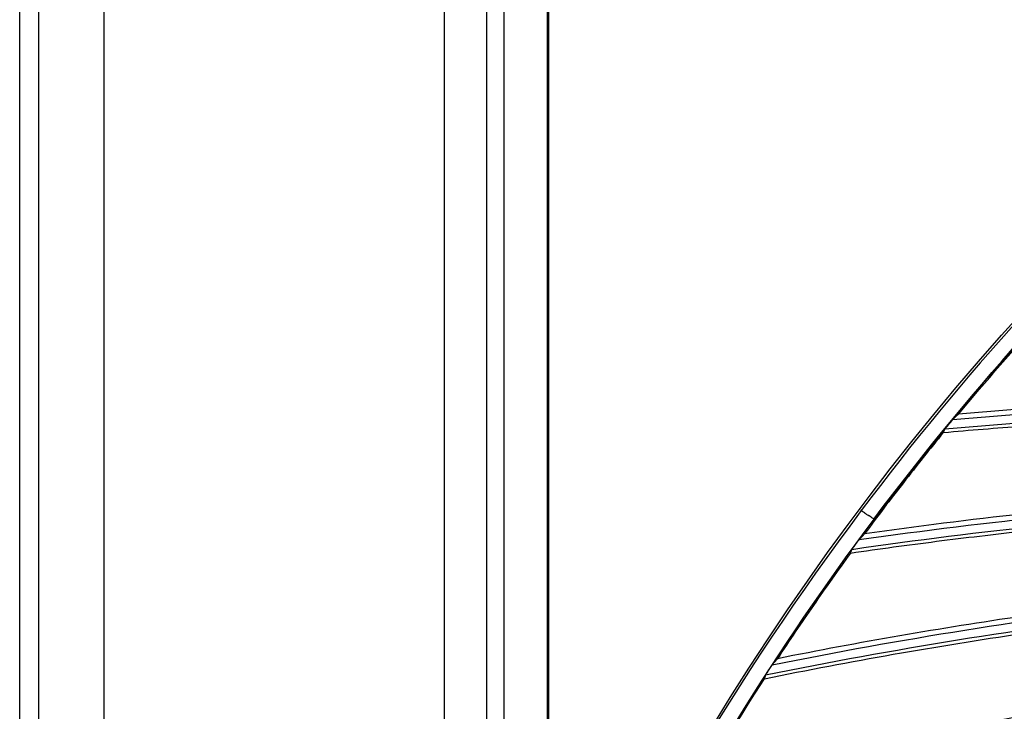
# Model space of a CAD drawing. Header units: centimetres. Extents: x 8435 to 34224, y 15581 to 23928.
# Tile 800 of 1056: x 14675.52 to 14687.27, y 23905.49 to 23913.74. Entities that reach past the tile are written whole.
import ezdxf

# ---------------------------------------------------------------- set-up
doc = ezdxf.new("R2010")
doc.units = ezdxf.units.CM
doc.header["$LTSCALE"] = 0.2
doc.layers.add('1', color=7, linetype='Continuous', true_color=0xffffff)

# ---------------------------------------------------------------- blocks, each defined once
blk = doc.blocks.new('A$C992146fe')
at = {"linetype": 'Continuous'}
for p, q in [((494.898, 249.703), (494.898, 398.881)), ((494.443, 249.761), (494.443, 398.814)), ((504.568, 398.391), (504.568, 255.874)), ((496.457, 255.902), (496.457, 398.377))]:
    blk.add_line(p, q, dxfattribs=at)
at = {"layer": '1', "color": 0, "linetype": 'Continuous'}
for p, q in [((505.579, 379.301), (505.579, 273.301)), ((506.002, 273.301), (506.002, 379.301)), ((507.026, 379.301), (507.026, 352.616)), ((507.042, 379.301), (507.042, 352.708)), ((507.055, 379.301), (507.055, 352.773)), ((514.638, 365.299), (514.694, 365.275))]:
    blk.add_line(p, q, dxfattribs=at)
at = {"layer": '1', "color": 0, "linetype": 'Continuous', "extrusion": (0, 0, -1)}
for radius in [59.146, 58.16, 57.606, 57.6]:
    blk.add_circle((-566.677, 326.301), radius, dxfattribs=at)
for centre, radius, start, end in [((-566.657, 326.301), 65.216, 23.94849, 70.83515), ((-566.657, 326.301), 64.8, 36.87256, 58.03345), ((-526.701, 252.031), 115.962, 85.0541, 89.66957), ((-530.928, 249.907), 115.962, 81.83982, 86.45528), ((-535.268, 248.024), 115.962, 78.62553, 83.24102)]:
    blk.add_arc(centre, radius, start, end, dxfattribs=at)
at = {"layer": '1', "color": 0, "linetype": 'Continuous'}
for centre, radius, start, end in [((566.657, 326.301), 65.162, 121.95392, 143.14006), ((566.657, 326.301), 64.796, 121.96686, 143.12713), ((526.701, 252.031), 115.75, 90.43922, 95.0477), ((530.928, 249.907), 115.75, 93.65352, 98.26198), ((535.268, 248.024), 115.75, 96.86777, 101.47627)]:
    blk.add_arc(centre, radius, start, end, dxfattribs=at)
for centre, major_axis, ratio, start_param, end_param in [((566.607, 326.186), (26.015, 59.775), 0.999998, 1.336093, 1.563166), ((566.672, 326.335), (25.856, 59.409), 1, 1.338312, 1.515992)]:
    blk.add_ellipse(centre, major_axis=major_axis, ratio=ratio, start_param=start_param, end_param=end_param, dxfattribs=at)
for points, knots in [([(624.857, 326.301), (624.857, 328.223), (624.762, 330.138), (624.383, 333.958), (624.098, 335.86), (622.977, 341.462), (621.873, 345.087), (619.685, 350.361), (618.862, 352.1), (617.053, 355.475), (616.072, 357.106), (612.907, 361.834), (610.5, 364.768), (606.433, 368.83), (605.008, 370.119), (602.065, 372.53), (600.541, 373.658), (597.389, 375.762), (595.761, 376.737), (592.4, 378.533), (590.656, 379.357), (585.357, 381.547), (581.728, 382.644), (574.279, 384.124), (570.423, 384.503), (562.822, 384.498), (559.05, 384.127), (553.436, 383.011), (551.564, 382.542), (547.912, 381.432), (546.124, 380.791), (540.872, 378.614), (537.512, 376.823), (531.127, 372.556), (528.194, 370.144), (524.172, 366.123), (522.894, 364.715), (520.468, 361.762), (519.32, 360.213), (516.144, 355.459), (514.358, 352.117), (512.171, 346.846), (511.523, 345.038), (510.409, 341.37), (509.947, 339.523), (508.836, 333.94), (508.46, 330.166), (508.456, 324.423), (508.55, 322.501), (508.923, 318.712), (509.201, 316.836), (509.938, 313.119), (510.397, 311.278), (511.5, 307.633), (512.147, 305.818), (514.341, 300.515), (516.129, 297.171), (519.287, 292.434), (520.42, 290.902), (522.851, 287.935), (524.139, 286.513), (528.17, 282.478), (531.097, 280.071), (535.849, 276.887), (537.503, 275.893), (540.87, 274.09), (542.588, 273.277), (547.839, 271.097), (551.472, 269.985), (559.009, 268.478), (562.79, 268.106), (568.476, 268.098), (570.374, 268.188), (574.175, 268.557), (576.084, 268.838), (581.697, 269.948), (585.325, 271.045), (590.597, 273.218), (592.332, 274.034), (595.718, 275.839), (597.353, 276.817), (602.091, 279.975), (605.028, 282.374), (609.092, 286.424), (610.388, 287.85), (612.809, 290.791), (613.941, 292.314), (616.051, 295.461), (617.029, 297.086), (618.83, 300.439), (619.656, 302.175), (621.864, 307.483), (622.973, 311.125), (624.099, 316.741), (624.384, 318.646), (624.762, 322.463), (624.857, 324.379), (624.857, 326.301)], [0, 0, 0, 0, 0.015625, 0.015625, 0.03125, 0.03125, 0.0625, 0.0625, 0.078125, 0.078125, 0.09375, 0.09375, 0.125, 0.125, 0.140625, 0.140625, 0.15625, 0.15625, 0.171875, 0.171875, 0.1875, 0.1875, 0.21875, 0.21875, 0.25, 0.25, 0.28125, 0.28125, 0.296875, 0.296875, 0.3125, 0.3125, 0.34375, 0.34375, 0.375, 0.375, 0.390625, 0.390625, 0.40625, 0.40625, 0.4375, 0.4375, 0.453125, 0.453125, 0.46875, 0.46875, 0.5, 0.5, 0.515625, 0.515625, 0.53125, 0.53125, 0.546875, 0.546875, 0.5625, 0.5625, 0.59375, 0.59375, 0.609375, 0.609375, 0.625, 0.625, 0.65625, 0.65625, 0.671875, 0.671875, 0.6875, 0.6875, 0.71875, 0.71875, 0.75, 0.75, 0.765625, 0.765625, 0.78125, 0.78125, 0.8125, 0.8125, 0.828125, 0.828125, 0.84375, 0.84375, 0.875, 0.875, 0.890625, 0.890625, 0.90625, 0.90625, 0.921875, 0.921875, 0.9375, 0.9375, 0.96875, 0.96875, 0.984375, 0.984375, 1, 1, 1, 1]), ([(624.457, 326.301), (624.457, 324.392), (624.363, 322.49), (623.987, 318.698), (623.704, 316.807), (622.586, 311.229), (621.485, 307.612), (619.292, 302.341), (618.472, 300.616), (616.683, 297.287), (615.712, 295.673), (613.616, 292.547), (612.491, 291.035), (610.088, 288.114), (608.801, 286.698), (604.764, 282.676), (601.848, 280.293), (597.142, 277.157), (595.518, 276.185), (592.155, 274.394), (590.433, 273.583), (585.196, 271.424), (581.593, 270.335), (576.02, 269.233), (574.124, 268.954), (570.349, 268.587), (568.464, 268.498), (562.817, 268.506), (559.061, 268.875), (551.576, 270.373), (547.969, 271.476), (542.753, 273.642), (541.048, 274.449), (537.703, 276.24), (536.061, 277.227), (531.341, 280.388), (528.434, 282.779), (524.431, 286.787), (523.152, 288.199), (520.738, 291.145), (519.613, 292.667), (516.476, 297.371), (514.701, 300.693), (512.522, 305.959), (511.879, 307.761), (510.784, 311.382), (510.328, 313.21), (509.596, 316.901), (509.32, 318.764), (508.95, 322.527), (508.856, 324.436), (508.86, 330.139), (509.234, 333.888), (510.337, 339.432), (510.796, 341.267), (511.902, 344.909), (512.546, 346.705), (514.717, 351.939), (516.491, 355.258), (519.645, 359.98), (520.786, 361.518), (523.195, 364.451), (524.464, 365.849), (528.459, 369.842), (531.371, 372.238), (537.713, 376.476), (541.049, 378.255), (546.265, 380.417), (548.041, 381.053), (551.667, 382.155), (553.527, 382.621), (559.102, 383.73), (562.848, 384.098), (570.397, 384.103), (574.227, 383.727), (581.624, 382.256), (585.229, 381.167), (590.491, 378.992), (592.223, 378.174), (595.561, 376.39), (597.178, 375.422), (600.308, 373.333), (601.822, 372.212), (604.745, 369.818), (606.16, 368.538), (610.199, 364.503), (612.589, 361.59), (615.733, 356.894), (616.707, 355.275), (618.503, 351.923), (619.321, 350.195), (621.494, 344.958), (622.59, 341.358), (623.704, 335.794), (623.987, 333.905), (624.363, 330.112), (624.457, 328.209), (624.457, 326.301)], [0, 0, 0, 0, 0.015625, 0.015625, 0.03125, 0.03125, 0.0625, 0.0625, 0.078125, 0.078125, 0.09375, 0.09375, 0.109375, 0.109375, 0.125, 0.125, 0.15625, 0.15625, 0.171875, 0.171875, 0.1875, 0.1875, 0.21875, 0.21875, 0.234375, 0.234375, 0.25, 0.25, 0.28125, 0.28125, 0.3125, 0.3125, 0.328125, 0.328125, 0.34375, 0.34375, 0.375, 0.375, 0.390625, 0.390625, 0.40625, 0.40625, 0.4375, 0.4375, 0.453125, 0.453125, 0.46875, 0.46875, 0.484375, 0.484375, 0.5, 0.5, 0.53125, 0.53125, 0.546875, 0.546875, 0.5625, 0.5625, 0.59375, 0.59375, 0.609375, 0.609375, 0.625, 0.625, 0.65625, 0.65625, 0.6875, 0.6875, 0.703125, 0.703125, 0.71875, 0.71875, 0.75, 0.75, 0.78125, 0.78125, 0.8125, 0.8125, 0.828125, 0.828125, 0.84375, 0.84375, 0.859375, 0.859375, 0.875, 0.875, 0.90625, 0.90625, 0.921875, 0.921875, 0.9375, 0.9375, 0.96875, 0.96875, 0.984375, 0.984375, 1, 1, 1, 1]), ([(617.857, 326.301), (617.857, 329.683), (617.525, 333.009), (616.55, 337.917), (616.145, 339.539), (615.17, 342.756), (614.598, 344.354), (612.671, 349.005), (611.098, 351.945), (608.311, 356.12), (607.307, 357.476), (605.166, 360.085), (604.039, 361.327), (600.496, 364.869), (597.918, 366.989), (593.721, 369.796), (592.266, 370.668), (589.31, 372.247), (587.801, 372.961), (584.721, 374.237), (583.15, 374.801), (579.945, 375.775), (578.302, 376.187), (573.346, 377.174), (570.023, 377.499), (565.015, 377.502), (563.341, 377.421), (559.985, 377.092), (558.312, 376.844), (553.387, 375.864), (550.196, 374.898), (545.547, 372.976), (544.012, 372.251), (541.046, 370.666), (539.611, 369.806), (535.449, 367.027), (532.863, 364.911), (528.081, 360.135), (525.958, 357.543), (523.176, 353.385), (522.315, 351.953), (520.729, 348.992), (520.003, 347.457), (518.074, 342.804), (517.105, 339.612), (515.794, 333.053), (515.458, 329.66), (515.456, 322.977), (515.779, 319.657), (516.759, 314.707), (517.17, 313.061), (518.143, 309.851), (518.705, 308.279), (519.979, 305.197), (520.691, 303.688), (522.266, 300.734), (523.134, 299.283), (525.942, 295.075), (528.06, 292.495), (531.597, 288.951), (532.837, 287.824), (535.439, 285.684), (536.799, 284.675), (540.975, 281.881), (543.914, 280.307), (548.557, 278.378), (550.153, 277.804), (553.374, 276.825), (554.997, 276.418), (559.906, 275.438), (563.229, 275.104), (569.981, 275.097), (573.323, 275.427), (578.23, 276.398), (579.851, 276.801), (583.064, 277.772), (584.663, 278.342), (589.322, 280.268), (592.265, 281.838), (597.829, 285.546), (600.467, 287.706), (605.198, 292.43), (607.318, 295.005), (610.125, 299.193), (610.999, 300.648), (612.584, 303.607), (613.299, 305.116), (615.218, 309.736), (616.2, 312.946), (617.525, 319.571), (617.857, 322.918), (617.857, 326.301)], [0, 0, 0, 0, 0.03125, 0.03125, 0.046875, 0.046875, 0.0625, 0.0625, 0.09375, 0.09375, 0.109375, 0.109375, 0.125, 0.125, 0.15625, 0.15625, 0.171875, 0.171875, 0.1875, 0.1875, 0.203125, 0.203125, 0.21875, 0.21875, 0.25, 0.25, 0.265625, 0.265625, 0.28125, 0.28125, 0.3125, 0.3125, 0.328125, 0.328125, 0.34375, 0.34375, 0.375, 0.375, 0.40625, 0.40625, 0.421875, 0.421875, 0.4375, 0.4375, 0.46875, 0.46875, 0.5, 0.5, 0.53125, 0.53125, 0.546875, 0.546875, 0.5625, 0.5625, 0.578125, 0.578125, 0.59375, 0.59375, 0.625, 0.625, 0.640625, 0.640625, 0.65625, 0.65625, 0.6875, 0.6875, 0.703125, 0.703125, 0.71875, 0.71875, 0.75, 0.75, 0.78125, 0.78125, 0.796875, 0.796875, 0.8125, 0.8125, 0.84375, 0.84375, 0.875, 0.875, 0.90625, 0.90625, 0.921875, 0.921875, 0.9375, 0.9375, 0.96875, 0.96875, 1, 1, 1, 1]), ([(617.457, 326.301), (617.457, 322.944), (617.128, 319.623), (615.813, 313.05), (614.839, 309.865), (612.935, 305.282), (612.225, 303.784), (610.653, 300.849), (609.785, 299.405), (607, 295.249), (604.897, 292.694), (600.203, 288.008), (597.585, 285.864), (592.065, 282.186), (589.145, 280.627), (584.523, 278.717), (582.936, 278.151), (579.748, 277.188), (578.139, 276.788), (573.27, 275.824), (569.955, 275.497), (563.256, 275.504), (559.959, 275.836), (555.088, 276.808), (553.477, 277.212), (550.282, 278.183), (548.698, 278.752), (544.092, 280.666), (541.176, 282.228), (537.032, 285), (535.683, 286.001), (533.101, 288.125), (531.871, 289.242), (528.362, 292.759), (526.26, 295.319), (523.474, 299.494), (522.613, 300.934), (521.05, 303.865), (520.344, 305.362), (519.08, 308.42), (518.522, 309.98), (517.557, 313.164), (517.149, 314.798), (516.176, 319.709), (515.856, 323.004), (515.858, 329.634), (516.192, 333.001), (517.492, 339.508), (518.453, 342.675), (520.367, 347.292), (521.088, 348.815), (522.661, 351.752), (523.515, 353.174), (526.276, 357.299), (528.383, 359.87), (533.127, 364.61), (535.693, 366.709), (539.822, 369.466), (541.246, 370.32), (544.189, 371.892), (545.712, 372.611), (550.324, 374.518), (553.491, 375.477), (558.378, 376.449), (560.037, 376.695), (563.367, 377.022), (565.028, 377.102), (569.997, 377.099), (573.293, 376.776), (578.211, 375.798), (579.841, 375.388), (583.021, 374.422), (584.58, 373.863), (587.636, 372.596), (589.134, 371.888), (592.066, 370.321), (593.509, 369.456), (597.674, 366.671), (600.231, 364.568), (603.747, 361.053), (604.865, 359.821), (606.989, 357.232), (607.986, 355.887), (610.751, 351.745), (612.311, 348.827), (614.224, 344.213), (614.791, 342.627), (615.758, 339.436), (616.16, 337.826), (617.128, 332.957), (617.457, 329.657), (617.457, 326.301)], [0, 0, 0, 0, 0.03125, 0.03125, 0.0625, 0.0625, 0.078125, 0.078125, 0.09375, 0.09375, 0.125, 0.125, 0.15625, 0.15625, 0.1875, 0.1875, 0.203125, 0.203125, 0.21875, 0.21875, 0.25, 0.25, 0.28125, 0.28125, 0.296875, 0.296875, 0.3125, 0.3125, 0.34375, 0.34375, 0.359375, 0.359375, 0.375, 0.375, 0.40625, 0.40625, 0.421875, 0.421875, 0.4375, 0.4375, 0.453125, 0.453125, 0.46875, 0.46875, 0.5, 0.5, 0.53125, 0.53125, 0.5625, 0.5625, 0.578125, 0.578125, 0.59375, 0.59375, 0.625, 0.625, 0.65625, 0.65625, 0.671875, 0.671875, 0.6875, 0.6875, 0.71875, 0.71875, 0.734375, 0.734375, 0.75, 0.75, 0.78125, 0.78125, 0.796875, 0.796875, 0.8125, 0.8125, 0.828125, 0.828125, 0.84375, 0.84375, 0.875, 0.875, 0.890625, 0.890625, 0.90625, 0.90625, 0.9375, 0.9375, 0.953125, 0.953125, 0.96875, 0.96875, 1, 1, 1, 1]), ([(516.714, 367.572), (516.719, 367.577), (516.725, 367.582), (516.735, 367.592), (516.741, 367.597), (516.751, 367.607), (516.757, 367.612), (516.768, 367.622), (516.773, 367.627), (516.784, 367.637), (516.789, 367.642), (516.8, 367.652), (516.805, 367.657), (516.821, 367.672), (516.832, 367.682), (516.843, 367.692)], [0, 0, 0, 0, 0.125, 0.125, 0.25, 0.25, 0.375, 0.375, 0.5, 0.5, 0.625, 0.625, 0.75, 0.75, 1, 1, 1, 1]), ([(516.517, 367.332), (516.517, 367.333), (516.518, 367.334), (516.522, 367.339), (516.524, 367.343), (516.533, 367.354), (516.539, 367.361), (516.554, 367.381), (516.564, 367.393), (516.586, 367.42), (516.597, 367.434), (516.609, 367.448)], [0, 0, 0, 0, 0.110639, 0.110639, 0.250305, 0.250305, 0.445396, 0.445396, 0.714361, 0.714361, 1, 1, 1, 1]), ([(516.609, 367.448), (516.609, 367.449), (516.61, 367.45), (516.612, 367.452), (516.613, 367.453), (516.615, 367.455), (516.615, 367.456), (516.617, 367.458), (516.618, 367.459), (516.62, 367.461), (516.62, 367.462), (516.622, 367.464), (516.623, 367.465), (516.626, 367.468), (516.627, 367.47), (516.629, 367.472)], [0, 0, 0, 0, 0.125, 0.125, 0.25, 0.25, 0.375, 0.375, 0.5, 0.5, 0.625, 0.625, 0.75, 0.75, 1, 1, 1, 1]), ([(516.629, 367.472), (516.63, 367.474), (516.632, 367.476), (516.647, 367.494), (516.661, 367.511), (516.681, 367.535), (516.689, 367.544), (516.701, 367.557), (516.705, 367.562), (516.711, 367.569), (516.713, 367.571), (516.714, 367.572)], [0, 0, 0, 0, 0.040774, 0.040774, 0.428545, 0.428545, 0.675007, 0.675007, 0.863437, 0.863437, 1, 1, 1, 1]), ([(514.638, 365.3), (514.623, 365.311), (514.609, 365.322), (514.582, 365.342), (514.569, 365.352), (514.547, 365.369), (514.537, 365.376), (514.522, 365.388), (514.517, 365.392), (514.513, 365.395), (514.512, 365.396), (514.511, 365.397), (514.511, 365.397), (514.511, 365.397)], [0, 0, 0, 0, 0.227477, 0.227477, 0.454954, 0.454954, 0.682438, 0.682438, 0.909935, 0.909935, 0.967258, 0.967258, 1, 1, 1, 1]), ([(514.823, 365.181), (514.823, 365.181), (514.822, 365.181), (514.821, 365.182), (514.817, 365.184), (514.806, 365.193), (514.798, 365.198), (514.778, 365.213), (514.766, 365.222), (514.741, 365.24), (514.727, 365.251), (514.706, 365.266), (514.7, 365.27), (514.694, 365.275)], [0, 0, 0, 0, 0.031527, 0.031527, 0.250803, 0.250803, 0.47008, 0.47008, 0.689351, 0.689351, 0.90861, 0.90861, 1, 1, 1, 1]), ([(514.478, 364.706), (514.483, 364.712), (514.489, 364.717), (514.499, 364.728), (514.504, 364.733), (514.514, 364.744), (514.519, 364.749), (514.529, 364.759), (514.534, 364.765), (514.544, 364.775), (514.55, 364.781), (514.56, 364.791), (514.565, 364.796), (514.58, 364.812), (514.59, 364.823), (514.6, 364.834)], [0, 0, 0, 0, 0.125, 0.125, 0.25, 0.25, 0.375, 0.375, 0.5, 0.5, 0.625, 0.625, 0.75, 0.75, 1, 1, 1, 1]), ([(514.295, 364.456), (514.295, 364.457), (514.296, 364.458), (514.299, 364.463), (514.302, 364.467), (514.31, 364.478), (514.315, 364.486), (514.33, 364.507), (514.339, 364.52), (514.359, 364.547), (514.37, 364.562), (514.38, 364.577)], [0, 0, 0, 0, 0.110639, 0.110639, 0.250305, 0.250305, 0.445396, 0.445396, 0.714361, 0.714361, 1, 1, 1, 1]), ([(514.38, 364.577), (514.381, 364.578), (514.382, 364.579), (514.383, 364.581), (514.384, 364.582), (514.386, 364.584), (514.387, 364.585), (514.388, 364.587), (514.389, 364.588), (514.39, 364.591), (514.391, 364.592), (514.393, 364.594), (514.394, 364.595), (514.396, 364.598), (514.398, 364.6), (514.399, 364.602)], [0, 0, 0, 0, 0.125, 0.125, 0.25, 0.25, 0.375, 0.375, 0.5, 0.5, 0.625, 0.625, 0.75, 0.75, 1, 1, 1, 1]), ([(514.399, 364.602), (514.4, 364.604), (514.402, 364.606), (514.416, 364.625), (514.429, 364.643), (514.448, 364.668), (514.455, 364.677), (514.466, 364.691), (514.47, 364.697), (514.476, 364.703), (514.477, 364.705), (514.478, 364.706)], [0, 0, 0, 0, 0.040774, 0.040774, 0.428545, 0.428545, 0.675007, 0.675007, 0.863437, 0.863437, 1, 1, 1, 1]), ([(512.407, 361.72), (512.412, 361.726), (512.417, 361.732), (512.426, 361.743), (512.431, 361.748), (512.44, 361.759), (512.445, 361.765), (512.455, 361.776), (512.46, 361.782), (512.469, 361.793), (512.474, 361.798), (512.483, 361.81), (512.488, 361.815), (512.503, 361.832), (512.512, 361.843), (512.522, 361.854)], [0, 0, 0, 0, 0.125, 0.125, 0.25, 0.25, 0.375, 0.375, 0.5, 0.5, 0.625, 0.625, 0.75, 0.75, 1, 1, 1, 1]), ([(512.238, 361.46), (512.238, 361.461), (512.239, 361.462), (512.242, 361.468), (512.244, 361.472), (512.251, 361.483), (512.256, 361.491), (512.27, 361.513), (512.278, 361.526), (512.297, 361.555), (512.307, 361.57), (512.316, 361.585)], [0, 0, 0, 0, 0.110639, 0.110639, 0.250305, 0.250305, 0.445396, 0.445396, 0.714361, 0.714361, 1, 1, 1, 1]), ([(512.316, 361.585), (512.317, 361.586), (512.318, 361.587), (512.319, 361.59), (512.32, 361.591), (512.321, 361.593), (512.322, 361.594), (512.324, 361.596), (512.324, 361.598), (512.326, 361.6), (512.326, 361.601), (512.328, 361.603), (512.329, 361.604), (512.331, 361.608), (512.332, 361.61), (512.334, 361.612)], [0, 0, 0, 0, 0.125, 0.125, 0.25, 0.25, 0.375, 0.375, 0.5, 0.5, 0.625, 0.625, 0.75, 0.75, 1, 1, 1, 1]), ([(512.334, 361.612), (512.335, 361.614), (512.336, 361.616), (512.349, 361.636), (512.361, 361.654), (512.379, 361.68), (512.385, 361.69), (512.396, 361.705), (512.399, 361.71), (512.404, 361.717), (512.406, 361.719), (512.407, 361.72)], [0, 0, 0, 0, 0.040774, 0.040774, 0.428545, 0.428545, 0.675007, 0.675007, 0.863437, 0.863437, 1, 1, 1, 1])]:
    blk.add_open_spline(points, degree=3, knots=knots, dxfattribs=at)
for points in [[(516.843, 367.692), (517.494, 368.475), (518.167, 369.248), (518.857, 370.002)], [(518.372, 367.812), (517.862, 367.775), (517.352, 367.735), (516.843, 367.692)], [(516.481, 367.253), (516.796, 367.281), (517.426, 367.334), (518.057, 367.382), (518.372, 367.405)], [(516.481, 367.253), (516.158, 366.857), (515.522, 366.058), (514.904, 365.244), (514.6, 364.834)], [(516.481, 367.253), (516.493, 367.279), (516.505, 367.306), (516.517, 367.332)], [(518.372, 365.307), (517.112, 365.169), (515.855, 365.012), (514.6, 364.834)], [(514.638, 365.3), (514.638, 365.3), (514.638, 365.3), (514.638, 365.299)], [(514.694, 365.275), (514.694, 365.275), (514.694, 365.275), (514.694, 365.275)], [(514.264, 364.375), (514.947, 364.475), (516.315, 364.661), (517.686, 364.823), (518.372, 364.898)], [(514.264, 364.375), (513.964, 363.962), (513.373, 363.128), (512.802, 362.281), (512.522, 361.854)], [(514.264, 364.375), (514.275, 364.402), (514.285, 364.429), (514.295, 364.456)], [(518.372, 362.868), (516.413, 362.58), (514.463, 362.242), (512.522, 361.854)], [(512.212, 361.377), (514.255, 361.793), (516.309, 362.153), (518.372, 362.458)], [(510.613, 358.763), (511.126, 359.647), (511.659, 360.519), (512.212, 361.377)], [(512.212, 361.377), (512.221, 361.405), (512.229, 361.433), (512.238, 361.46)], [(519.691, 360.729), (516.623, 360.192), (513.598, 359.535), (510.613, 358.763)]]:
    blk.add_open_spline(points, degree=3, dxfattribs=at)

msp = doc.modelspace()

# ---------------------------------------------------------------- block references
at = {"xscale": 0.5, "yscale": 0.5, "zscale": 0.5}
msp.add_blockref('A$C992146fe', (14428.301, 23725.188), dxfattribs=at)

doc.saveas('drawing.dxf')
